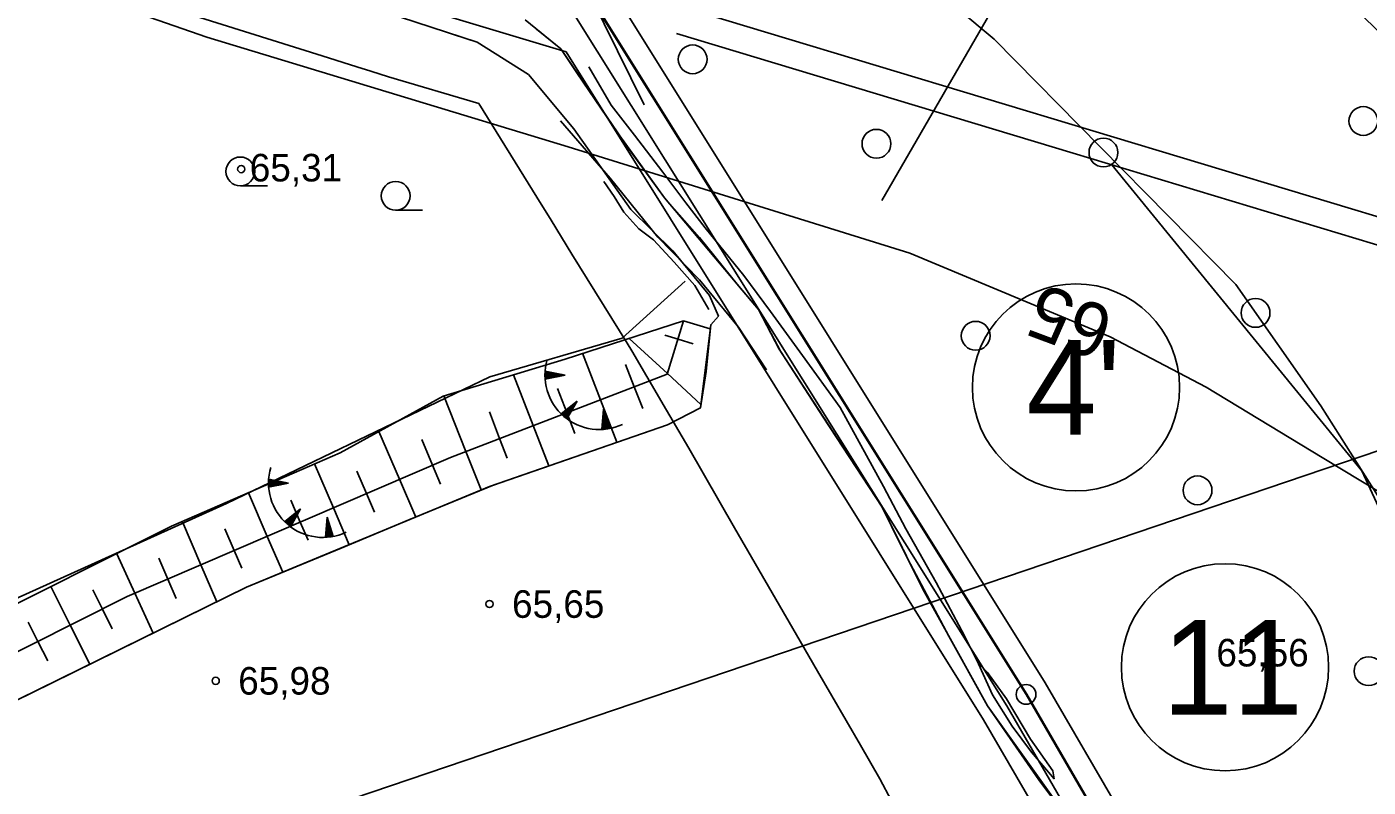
# Model space of a CAD drawing. Extents: x 532503 to 539665, y 6557663 to 6561526.
# Drawn here: x 535368.4 to 535487.5, y 6559920 to 6559987.5 of the extents above; entities that cross this region are included whole.
import ezdxf

# ---------------------------------------------------------------- set-up
doc = ezdxf.new("R2010")
doc.units = 0
for name, color, linetype in [('HALJASTUS', 7, 'Continuous'), ('HORISONTAAL-EH2000', 7, 'Continuous'), ('illumineerimisjooned', 7, 'Continuous'), ('Kaitsevöönd', 7, 'Continuous'), ('kataster', 7, 'Continuous'), ('KORGUS-EH2000', 7, 'Continuous'), ('Lõige', 7, 'Continuous'), ('PIIR', 7, 'Continuous'), ('PIIR_me', 7, 'Continuous'), ('Plokid', 7, 'Continuous'), ('RELJEEF', 7, 'Continuous'), ('TEE', 7, 'Continuous'), ('TM_aktiivne', 7, 'Continuous')]:
    doc.layers.add(name, color=color, linetype=linetype)

# ---------------------------------------------------------------- blocks, each defined once
blk = doc.blocks.new('METS')
at = {"layer": 'HALJASTUS'}
blk.add_circle((0, 0), 0.8, dxfattribs=at)
blk = doc.blocks.new('HARVIK')
at = {"layer": 'HALJASTUS'}
blk.add_line((0, -0.8), (1.5, -0.8), dxfattribs=at)
blk.add_circle((0, 0), 0.8, dxfattribs=at)

msp = doc.modelspace()

# ---------------------------------------------------------------- linework, layer by layer
at = {"layer": 'HALJASTUS'}
msp.add_line((535423.24, 6559980.6), (535383.3, 6560061.58), dxfattribs=at)
at = {"layer": 'HORISONTAAL-EH2000'}
msp.add_lwpolyline([(535375.69, 6559989.64), (535384.39, 6559986.61), (535416.49, 6559976.88), (535446.83, 6559967.42), (535464.63, 6559959.98), (535473.16, 6559955.52), (535483.46, 6559949.27), (535497.2, 6559940.97), (535504.39, 6559937.39), (535513.1, 6559934.04), (535528.99, 6559929.73)], dxfattribs=at)
at = {"layer": 'illumineerimisjooned'}
msp.add_lwpolyline([(534195.15, 6559981.19), (534198.98, 6559981.55), (535160.12, 6560071.77), (535418.53, 6559993.82), (535458.87, 6559929.25), (535494.63, 6559867.7), (535482.6, 6559826), (535251.74, 6559649.68), (535250.36, 6559648.53), (535180.45, 6559687.33), (534941.15, 6559814.59), (534876.93, 6559774.72), (534959.62, 6559531.32), (534733.77, 6559483.15), (534375.91, 6559461.87), (534195.51, 6559444.47)], dxfattribs=at)
msp.add_lwpolyline([(534967.67, 6560049.69), (534974.15, 6559828.08), (535058.69, 6559883.05), (535223.5, 6560002.45), (535218.56, 6560049.92), (535415.93, 6559990.42), (535455.45, 6559927.19), (535490.31, 6559867.16), (535479.12, 6559828.38), (535249.57, 6559653.05), (535182.36, 6559690.84), (534940.99, 6559819.22), (534872.14, 6559776.44), (534954.37, 6559534.34), (534950.91, 6559533.67), (534733.22, 6559487.12), (534375.58, 6559465.86), (534199.95, 6559448.92), (533951.79, 6559660.13), (534200.21, 6559977.65), (534931.63, 6560046.31)], close=True, dxfattribs=at)
at = {"layer": 'Kaitsevöönd'}
msp.add_lwpolyline([(535431.37, 6560005.63), (535454.33, 6559986.43), (535463.78, 6559976.84), (535475.8, 6559964.64), (535483.33, 6559953.87), (535490.65, 6559942.3), (535498.52, 6559927.14), (535504.39, 6559911.87), (535508.89, 6559894.41), (535512.25, 6559877.78), (535514.79, 6559862.82), (535513.33, 6559839.68), (535513.26, 6559837.42), (535513.54, 6559812.12), (535511.98, 6559781.62), (535510.18, 6559747.23), (535510.15, 6559746.47), (535509.13, 6559710.78), (535509.11, 6559709.71), (535509.33, 6559679.15), (535509.39, 6559677.39), (535512.73, 6559622.48)], dxfattribs=at)
at = {"layer": 'kataster'}
msp.add_lwpolyline([(533947.7, 6559658.95), (533949.2, 6559955.8), (534198.28, 6559979.48), (535159.89, 6560069.73), (535417.31, 6559992.13), (535457.22, 6559928.24), (535504.86, 6559846.09), (535250.3, 6559650.84), (535181.52, 6559689.04), (534941.15, 6559817.08), (534874.65, 6559775.26), (534957.01, 6559532.73), (534735.22, 6559485.45), (534375.71, 6559463.85), (534199.28, 6559446.9), (534122.84, 6559439.44), (534110.45, 6559447.36), (534092.53, 6559453.94), (534085.13, 6559454.75)], close=True, dxfattribs=at)
msp.add_lwpolyline([(535462.47, 6560012.25), (535491.52, 6559984.18), (535510, 6559958.81), (535524.24, 6559930.97), (535532.62, 6559905.26), (535538.05, 6559871.58), (535504.86, 6559846.09), (535457.22, 6559928.24), (535417.31, 6559992.13)], dxfattribs=at)
at = {"layer": 'KORGUS-EH2000'}
for centre in [(535387.46, 6559974.89), (535409.51, 6559936.25), (535385.19, 6559929.42)]:
    msp.add_circle(centre, 0.32, dxfattribs=at)
at = {"layer": 'Lõige'}
msp.add_lwpolyline([(533917.43, 6559650.43), (533949.04, 6559659.85), (534215.74, 6559786.31), (534470.46, 6559695.5), (534707.91, 6559763.06), (534929.16, 6559826.01), (535198.18, 6559814.49), (535305.66, 6559887.85), (535520.8, 6559960.87), (535543.92, 6559971)], dxfattribs=at)
at = {"layer": 'PIIR'}
for centre, radius in [((535461.59, 6559955.49), 9.2), ((535474.83, 6559930.63), 9.2), ((535457.16, 6559928.22), 0.88), ((535457.16, 6559928.22), 0.88), ((535457.16, 6559928.22), 0.88)]:
    msp.add_circle(centre, radius, dxfattribs=at)
at = {"layer": 'PIIR_me'}
msp.add_lwpolyline([(534441.63, 6560002.32), (534688.17, 6560025.46), (534931.44, 6560048.3), (534969.61, 6560051.88), (534976.05, 6559831.7), (535057.56, 6559884.7), (535221.39, 6560003.39), (535216.26, 6560052.7), (535417.23, 6559992.12), (535457.16, 6559928.22), (535492.47, 6559867.43), (535480.86, 6559827.19), (535250.12, 6559650.95), (535250.12, 6559650.95), (535181.4, 6559689.09), (534941.07, 6559816.91), (534874.54, 6559775.58), (534957, 6559532.81), (534951.31, 6559531.71), (534733.49, 6559485.13), (534485.11, 6559470.37)], dxfattribs=at)
at = {"layer": 'Plokid'}
msp.add_line((535221.59, 6560043.99), (535416.31, 6559985.3), dxfattribs=at)
for points in [[(535559.17, 6560046.4), (535487.3, 6560046.4), (535444.36, 6559972.09)], [(535424.6, 6559989.89), (535520.8, 6559960.86), (535494.24, 6559871.97)], [(535381.33, 6559989.12), (535394.64, 6559984.95), (535397.72, 6559983.98), (535398.96, 6559983.59), (535400.53, 6559983.09), (535408.56, 6559980.72), (535413.72, 6559972.38), (535414.97, 6559970.36), (535416.83, 6559967.34), (535421.74, 6559959.43), (535422.16, 6559958.73), (535424.81, 6559954.19), (535424.94, 6559953.97), (535427.22, 6559950.09), (535431.28, 6559943.03), (535436.78, 6559933.5), (535438.65, 6559930.27), (535442.45, 6559923.71), (535444.18, 6559920.72), (535445.22, 6559918.77)], [(535426.1, 6559986.93), (535461.35, 6559976.29), (535517.81, 6559959.25), (535502.91, 6559909.38), (535492.35, 6559875.2)], [(535416.31, 6559985.3), (535453.39, 6559925.95), (535486.05, 6559869.72)], [(535464.77, 6559975.26), (535486.99, 6559948.08), (535503.7, 6559911.94)]]:
    msp.add_lwpolyline(points, dxfattribs=at)
at = {"layer": 'RELJEEF'}
for p, q in [((535426.75, 6559961.41), (535429.11, 6559960.69)), ((535426.75, 6559961.41), (535426.75, 6559961.41)), ((535425.31, 6559956.72), (535421.91, 6559959.85)), ((535425.07, 6559960.14), (535426.25, 6559959.78)), ((535427.6, 6559959.37), (535426.25, 6559959.78)), ((535419.37, 6559954.39), (535417.78, 6559958.52)), ((535421.58, 6559957.52), (535422.35, 6559955.54)), ((535413.39, 6559952.1), (535411.65, 6559956.62)), ((535414.42, 6559956.61), (535414.74, 6559956.87)), ((535414.42, 6559956.51), (535414.85, 6559956.85)), ((535414.43, 6559956.82), (535414.54, 6559956.91)), ((535414.43, 6559956.72), (535414.64, 6559956.89)), ((535414.43, 6559956.41), (535414.95, 6559956.83)), ((535414.43, 6559956.31), (535415.05, 6559956.81)), ((535416.22, 6559956.58), (535414.44, 6559956.93)), ((535416.22, 6559956.58), (535414.44, 6559956.23)), ((535414.47, 6559956.24), (535415.16, 6559956.79)), ((535414.64, 6559956.27), (535415.26, 6559956.77)), ((535414.81, 6559956.31), (535415.36, 6559956.75)), ((535414.98, 6559956.34), (535415.46, 6559956.73)), ((535415.15, 6559956.37), (535415.57, 6559956.71)), ((535415.32, 6559956.41), (535415.67, 6559956.69)), ((535415.49, 6559956.44), (535415.77, 6559956.67)), ((535415.66, 6559956.47), (535415.88, 6559956.65)), ((535415.83, 6559956.51), (535415.98, 6559956.63)), ((535416, 6559956.54), (535416.08, 6559956.61)), ((535425.31, 6559956.72), (535428.29, 6559953.97)), ((535415.55, 6559955.4), (535416.38, 6559953.25)), ((535423.11, 6559953.61), (535422.35, 6559955.54)), ((535407.42, 6559949.81), (535405.46, 6559954.73)), ((535417.28, 6559954.28), (535415.86, 6559953.15)), ((535417.28, 6559954.28), (535416.38, 6559952.7)), ((535416.57, 6559953.03), (535416.6, 6559953.74)), ((535416.66, 6559953.18), (535416.68, 6559953.8)), ((535416.74, 6559953.33), (535416.76, 6559953.87)), ((535416.83, 6559953.48), (535416.84, 6559953.93)), ((535416.91, 6559953.63), (535416.93, 6559954)), ((535417, 6559953.78), (535417.01, 6559954.06)), ((535417.08, 6559953.93), (535417.09, 6559954.13)), ((535417.17, 6559954.08), (535417.17, 6559954.19)), ((535419.37, 6559954.39), (535420.82, 6559950.62)), ((535409.5, 6559953.32), (535410.4, 6559950.95)), ((535415.93, 6559953.08), (535415.94, 6559953.22)), ((535416.01, 6559953.01), (535416.02, 6559953.28)), ((535416.09, 6559952.94), (535416.1, 6559953.35)), ((535416.17, 6559952.87), (535416.18, 6559953.41)), ((535416.24, 6559952.81), (535416.27, 6559953.48)), ((535416.32, 6559952.75), (535416.35, 6559953.54)), ((535417.09, 6559951.41), (535416.38, 6559953.25)), ((535416.4, 6559952.73), (535416.43, 6559953.61)), ((535416.49, 6559952.88), (535416.51, 6559953.67)), ((535419.62, 6559953.56), (535419.49, 6559951.75)), ((535420.11, 6559952.03), (535419.55, 6559952.59)), ((535420.06, 6559952.2), (535419.56, 6559952.69)), ((535419.95, 6559952.53), (535419.57, 6559952.9)), ((535420.01, 6559952.36), (535419.57, 6559952.8)), ((535419.9, 6559952.69), (535419.58, 6559953.01)), ((535419.85, 6559952.85), (535419.59, 6559953.11)), ((535419.74, 6559953.18), (535419.6, 6559953.32)), ((535419.8, 6559953.02), (535419.6, 6559953.22)), ((535419.69, 6559953.35), (535419.61, 6559953.43)), ((535419.62, 6559953.56), (535420.18, 6559951.84)), ((535401.52, 6559947.33), (535399.68, 6559951.58)), ((535413.39, 6559952.1), (535414.77, 6559948.51)), ((535419.59, 6559951.76), (535419.49, 6559951.86)), ((535419.7, 6559951.77), (535419.5, 6559951.96)), ((535419.8, 6559951.78), (535419.51, 6559952.06)), ((535419.9, 6559951.79), (535419.52, 6559952.17)), ((535420.1, 6559951.82), (535419.53, 6559952.38)), ((535420, 6559951.8), (535419.53, 6559952.27)), ((535420.16, 6559951.87), (535419.54, 6559952.48)), ((535403.5, 6559950.87), (535404.46, 6559948.59)), ((535411.07, 6559949.21), (535410.4, 6559950.95)), ((535407.42, 6559949.81), (535408.78, 6559946.38)), ((535395.64, 6559944.8), (535393.96, 6559948.7)), ((535397.72, 6559948.05), (535398.58, 6559946.06)), ((535405.17, 6559946.89), (535404.46, 6559948.59)), ((535389.88, 6559947.23), (535389.99, 6559947.32)), ((535389.88, 6559947.13), (535390.09, 6559947.3)), ((535389.88, 6559947.02), (535390.2, 6559947.28)), ((535389.88, 6559946.92), (535390.3, 6559947.26)), ((535389.88, 6559946.82), (535390.4, 6559947.24)), ((535391.67, 6559946.99), (535389.89, 6559947.34)), ((535389.89, 6559946.72), (535390.5, 6559947.22)), ((535391.67, 6559946.99), (535389.89, 6559946.64)), ((535389.92, 6559946.65), (535390.61, 6559947.2)), ((535390.09, 6559946.68), (535390.71, 6559947.18)), ((535390.26, 6559946.72), (535390.81, 6559947.16)), ((535390.43, 6559946.75), (535390.92, 6559947.14)), ((535390.6, 6559946.78), (535391.02, 6559947.12)), ((535390.77, 6559946.82), (535391.12, 6559947.1)), ((535390.94, 6559946.85), (535391.23, 6559947.08)), ((535391.11, 6559946.88), (535391.33, 6559947.06)), ((535391.28, 6559946.92), (535391.43, 6559947.04)), ((535391.45, 6559946.95), (535391.54, 6559947.02)), ((535401.52, 6559947.33), (535402.96, 6559943.97)), ((535389.76, 6559942.26), (535388.1, 6559946.13)), ((535391.86, 6559945.47), (535392.7, 6559943.53)), ((535399.29, 6559944.4), (535398.58, 6559946.06)), ((535392.73, 6559944.69), (535391.31, 6559943.56)), ((535392.73, 6559944.69), (535391.84, 6559943.11)), ((535392.11, 6559943.59), (535392.13, 6559944.21)), ((535392.19, 6559943.74), (535392.21, 6559944.28)), ((535392.28, 6559943.89), (535392.3, 6559944.34)), ((535392.37, 6559944.04), (535392.38, 6559944.41)), ((535392.45, 6559944.19), (535392.46, 6559944.47)), ((535392.54, 6559944.34), (535392.54, 6559944.54)), ((535392.62, 6559944.49), (535392.63, 6559944.6)), ((535395.64, 6559944.8), (535397.05, 6559941.52)), ((535383.88, 6559939.73), (535382.23, 6559943.56)), ((535391.39, 6559943.49), (535391.39, 6559943.62)), ((535391.46, 6559943.42), (535391.47, 6559943.69)), ((535391.54, 6559943.35), (535391.55, 6559943.75)), ((535391.62, 6559943.28), (535391.64, 6559943.82)), ((535391.7, 6559943.22), (535391.72, 6559943.89)), ((535391.77, 6559943.16), (535391.8, 6559943.95)), ((535391.85, 6559943.14), (535391.88, 6559944.02)), ((535391.94, 6559943.29), (535391.97, 6559944.08)), ((535392.02, 6559943.44), (535392.05, 6559944.15)), ((535393.4, 6559941.91), (535392.7, 6559943.53)), ((535395.08, 6559943.97), (535394.94, 6559942.16)), ((535395.57, 6559942.44), (535395, 6559943)), ((535395.51, 6559942.6), (535395.01, 6559943.1)), ((535395.46, 6559942.77), (535395.02, 6559943.21)), ((535395.35, 6559943.1), (535395.03, 6559943.42)), ((535395.41, 6559942.93), (535395.03, 6559943.31)), ((535395.3, 6559943.26), (535395.04, 6559943.52)), ((535395.25, 6559943.43), (535395.05, 6559943.63)), ((535395.2, 6559943.59), (535395.06, 6559943.73)), ((535395.14, 6559943.76), (535395.07, 6559943.83)), ((535395.08, 6559943.97), (535395.63, 6559942.24)), ((535385.99, 6559942.92), (535386.82, 6559941)), ((535389.76, 6559942.26), (535391.14, 6559939.07)), ((535395.04, 6559942.17), (535394.95, 6559942.26)), ((535395.25, 6559942.19), (535394.96, 6559942.47)), ((535395.15, 6559942.18), (535394.96, 6559942.37)), ((535395.35, 6559942.2), (535394.97, 6559942.58)), ((535395.45, 6559942.21), (535394.98, 6559942.68)), ((535395.62, 6559942.28), (535394.99, 6559942.89)), ((535395.55, 6559942.23), (535394.99, 6559942.79)), ((535378.01, 6559937.2), (535376.4, 6559940.71)), ((535387.5, 6559939.42), (535386.82, 6559941)), ((535380.14, 6559940.32), (535380.94, 6559938.47)), ((535383.88, 6559939.73), (535385.3, 6559936.45)), ((535381.68, 6559936.75), (535380.94, 6559938.47)), ((535372.27, 6559934.36), (535370.55, 6559937.79)), ((535374.28, 6559937.51), (535375.13, 6559935.8)), ((535378.01, 6559937.2), (535379.63, 6559933.66)), ((535375.99, 6559934.05), (535375.13, 6559935.8)), ((535368.55, 6559934.64), (535369.41, 6559932.92)), ((535372.27, 6559934.36), (535374.01, 6559930.9)), ((535370.28, 6559931.21), (535369.41, 6559932.92))]:
    msp.add_line(p, q, dxfattribs=at)
for points in [[(535265.49, 6559873.48), (535275.93, 6559881.02), (535292.34, 6559890.31), (535312.02, 6559900.66), (535333.25, 6559911.28), (535367.64, 6559927.77), (535387.93, 6559937.74), (535409.5, 6559946.68), (535425.32, 6559952.18), (535428.24, 6559953.67), (535428.75, 6559956.91), (535429.15, 6559961.06), (535429.83, 6559961.82), (535429.06, 6559963.65), (535425.78, 6559967.62), (535422.07, 6559971.31), (535417.01, 6559978.46), (535412.97, 6559983.28), (535408.42, 6559986.17), (535398.89, 6559989.28)], [(535412.68, 6559988.14), (535415.84, 6559985.56), (535417.27, 6559983.44), (535421.54, 6559977.16), (535425.06, 6559972.33), (535428.17, 6559968.8), (535431.62, 6559964.51), (535433.39, 6559962.4), (535435.22, 6559958.89), (535439.15, 6559952.84), (535444.39, 6559944.86), (535447.98, 6559937.57), (535453.73, 6559927.19), (535458.29, 6559920.64), (535461.43, 6559916.42)], [(535413.68, 6559987.32), (535415.84, 6559985.56), (535417.9, 6559982.51), (535420.51, 6559978.67), (535420.78, 6559978.28), (535421.07, 6559977.85), (535425.06, 6559972.33), (535433.39, 6559962.4), (535435.34, 6559958.71), (535442.55, 6559947.66), (535444.39, 6559944.86), (535446.02, 6559941.55), (535446.44, 6559940.7), (535446.67, 6559940.23), (535450.3, 6559933.39), (535453.73, 6559927.19), (535461.43, 6559916.42)], [(535365.69, 6559926.83), (535370.61, 6559929.23), (535380.24, 6559933.96), (535384.55, 6559936.08), (535387.93, 6559937.74), (535396.33, 6559941.22), (535402.35, 6559943.72), (535409.78, 6559946.78), (535425.32, 6559952.18), (535428.24, 6559953.67), (535429.15, 6559961.06), (535429.83, 6559961.82), (535429.06, 6559963.65), (535425.78, 6559967.62), (535422.07, 6559971.31), (535417.01, 6559978.46), (535412.97, 6559983.28), (535408.42, 6559986.17), (535406.3, 6559986.86)], [(535418.32, 6559983.96), (535420.3, 6559980.56), (535422.37, 6559977.89), (535424.9, 6559974.62), (535426.94, 6559971.9), (535428.66, 6559969.66), (535432.09, 6559965.42), (535434.47, 6559962.25), (535437.31, 6559958.33), (535440.64, 6559953.71), (535444.51, 6559946.68), (535446.48, 6559942.93), (535449.19, 6559938.16), (535451.7, 6559933.41), (535452.93, 6559930.94), (535454.19, 6559928.19), (535455.93, 6559925.4), (535457.64, 6559923.09), (535459.64, 6559920.73), (535459.55, 6559921.44), (535457.56, 6559924.23), (535455.42, 6559927.83), (535453.73, 6559930.15), (535452.99, 6559930.89)], [(535428.98, 6559962.42), (535427.73, 6559964.55), (535425.92, 6559966.62), (535424.06, 6559968.6), (535422.78, 6559969.59), (535421.97, 6559970.48), (535421.44, 6559971.05), (535420.58, 6559972.45), (535419.67, 6559973.78)], [(535244.61, 6559868.3), (535261.95, 6559882.76), (535286.92, 6559898.1), (535315.2, 6559912.22), (535344.98, 6559926.59), (535386.16, 6559945.18), (535409.54, 6559956.43), (535421.28, 6559959.88), (535426.87, 6559964.94)], [(535250.55, 6559865.32), (535261.36, 6559875.85), (535268.8, 6559882.09), (535290.9, 6559894.3), (535323.49, 6559911.55), (535347.08, 6559921.68), (535377.33, 6559936.91), (535406.03, 6559949.27), (535425.3, 6559956.67), (535426.75, 6559961.41)], [(535250.55, 6559865.32), (535261.36, 6559875.85), (535268.8, 6559882.09), (535290.9, 6559894.3), (535323.49, 6559911.55), (535347.08, 6559921.68), (535377.33, 6559936.91), (535406.03, 6559949.27), (535425.3, 6559956.67), (535426.75, 6559961.41)], [(535426.75, 6559961.41), (535416.22, 6559958.01), (535405.4, 6559954.72), (535396.24, 6559949.69), (535381.28, 6559943.15), (535363.15, 6559934.09), (535348.49, 6559927.09), (535330.46, 6559919.2), (535319.38, 6559913.77), (535306.11, 6559906.45), (535296.75, 6559902.04), (535287.2, 6559897.12), (535276.44, 6559890.98), (535266.68, 6559883.96)]]:
    msp.add_lwpolyline(points, dxfattribs=at)
for centre in [(535419.27, 6559956.59), (535394.72, 6559947)]:
    msp.add_arc(centre, 4.84, 163.4234, 295.1745, dxfattribs=at)
at = {"layer": 'TEE'}
msp.add_lwpolyline([(535415.8, 6559979.19), (535420.21, 6559974.07), (535424.47, 6559968.85), (535428.15, 6559965.05), (535431.63, 6559960.83), (535434.1, 6559957.06)], dxfattribs=at)
at = {"layer": 'TM_aktiivne'}
msp.add_lwpolyline([(535159.92, 6560069.74), (535417.23, 6559992.12), (535457.16, 6559928.22), (535492.47, 6559867.43), (535480.86, 6559827.19), (535250.49, 6559651.24), (535250.13, 6559650.94), (535181.4, 6559689.09), (534941.07, 6559816.9), (534874.53, 6559775.58), (534957, 6559532.81), (534733.5, 6559485.14), (534375.75, 6559463.86), (534199.32, 6559446.85), (534124.95, 6559439.68), (533949.03, 6559659.85), (533949.15, 6559955.79), (534199.17, 6559979.56)], close=True, dxfattribs=at)

# ---------------------------------------------------------------- block references
at = {"layer": 'HALJASTUS', "xscale": 1.6, "yscale": 1.6000000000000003}
for name, p in [('METS', (535427.55, 6559984.64)), ('METS', (535487.11, 6559979.16)), ('METS', (535443.87, 6559977.14)), ('METS', (535464.03, 6559976.36)), ('HARVIK', (535387.38, 6559974.68)), ('HARVIK', (535401.17, 6559972.51)), ('METS', (535477.54, 6559962.11)), ('METS', (535452.68, 6559960.08)), ('METS', (535472.39, 6559946.35)), ('METS', (535487.58, 6559930.28))]:
    msp.add_blockref(name, p, dxfattribs=at)

# ---------------------------------------------------------------- texts
at = {"layer": 'HORISONTAAL-EH2000'}
msp.add_text('65', height=4.8, rotation=159.4987, dxfattribs=at).set_placement((535465.22, 6559962.29))
at = {"layer": 'kataster'}
for s, p in [('11247 Ääsmäe-Hageri tee', (535455.52, 6560037.52)), ('31701:001:0446', (535461.16, 6560019.48))]:
    msp.add_text(s, height=5.7, rotation=311.6201, dxfattribs=at).set_placement(p)
at = {"layer": 'KORGUS-EH2000'}
for s, p in [('65,31', (535388.22, 6559973.79)), ('65,65 ', (535411.51, 6559935.02)), ('65,56', (535474.06, 6559930.7)), ('65,98 ', (535387.19, 6559928.2))]:
    msp.add_text(s, height=2.45, dxfattribs=at).set_placement(p)
at = {"layer": 'PIIR'}
for s, p in [("4'", (535457.19, 6559951.29)), ('11', (535469.25, 6559926.43))]:
    msp.add_text(s, height=8.4, dxfattribs=at).set_placement(p)

doc.saveas('drawing.dxf')
